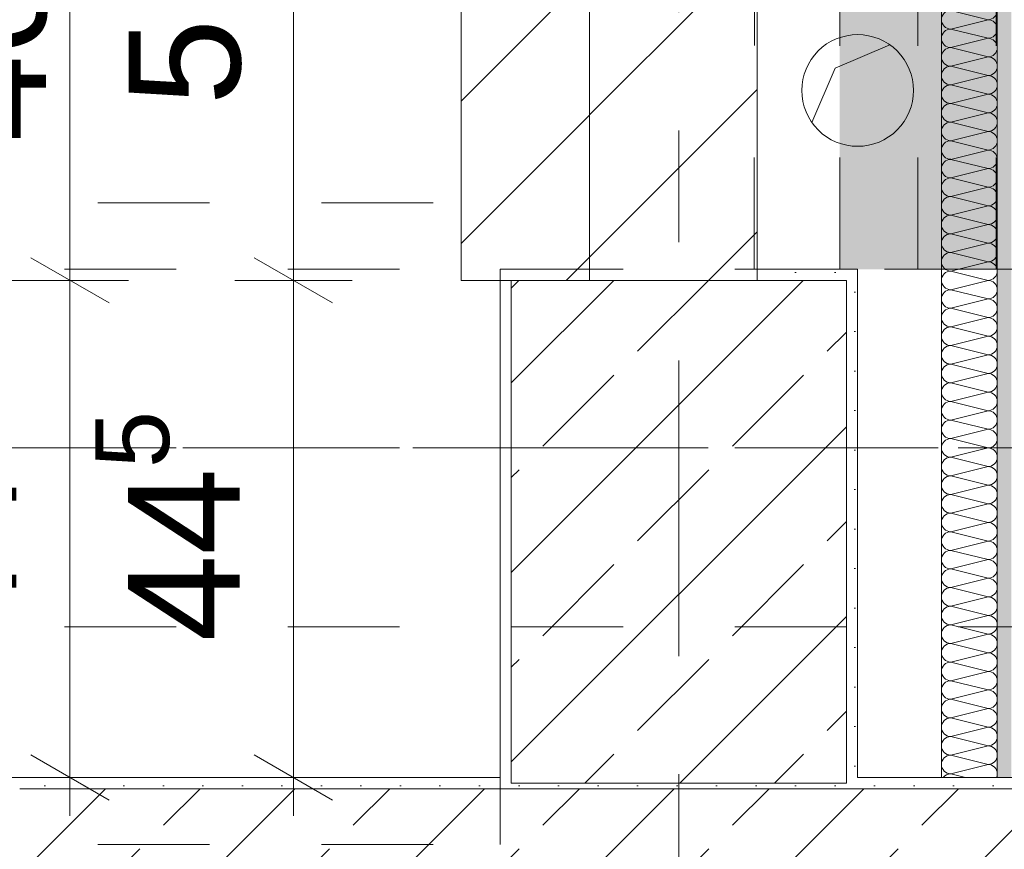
# Model space of a CAD drawing. Header units: metres. Extents: x -3.6 to 84.5, y -11 to 16.8.
# Tile 374 of 656: x 39.5 to 40.4, y 0.2 to 0.9. Entities that reach past the tile are written whole.
import ezdxf

# ---------------------------------------------------------------- set-up
doc = ezdxf.new("R2010")
doc.units = ezdxf.units.M
doc.header["$MEASUREMENT"] = 0
for name, pattern in [('Achse', [0.2, 0.1, -0.05, 0, -0.05]), ('Strichlinie doppelt', [0.546806, 0.264583, -0.105833, 0.070556, -0.105833]), ('Untersicht', [0.1, 0.075, -0.025]), ('Wipeout_Contour', [1, 0, -1])]:
    doc.linetypes.add(name, pattern=pattern)
for name, color, linetype in [('152 - Bemaßung_ Beschriftung.Ausbau', 7, 'Continuous'), ('451 - Universal.Achsen Raster', 7, 'Continuous'), ('603 - Struktur.Bodenplatte_ Decke Roh', 7, 'Continuous'), ('604 - Struktur.Wand Aussen', 7, 'Continuous'), ('607 - Struktur.Stütze', 7, 'Continuous'), ('608 - Struktur.Träger', 7, 'Continuous'), ('612 - Struktur.Stahlbau', 7, 'Continuous'), ('650 - Abdeckung.Fußboden Aufbau', 7, 'Continuous'), ('653 - Abdeckung.TB Verkofferung', 7, 'Continuous'), ('Abbruch_605 - Struktur.Wand Innen', 7, 'Continuous'), ('Neubau_152 - Bemaßung_ Beschriftung.Ausbau', 7, 'Continuous'), ('Neubau_605 - Struktur.Wand Innen', 7, 'Continuous'), ('Neubau_606 - Struktur.Wand Innen Ausbau', 7, 'Continuous'), ('Neubau_612 - Struktur.Stahlbau', 7, 'Continuous'), ('Neubau_653 - Abdeckung.TB Verkofferung', 7, 'Continuous')]:
    doc.layers.add(name, color=color, linetype=linetype)
doc.styles.add('ERSTELLTER_STIL_2', font='txt')
doc.linetypes.add('Abbruch 1', pattern='A,0,[1,2022.0244.A_L5A-PL02.02_iB_Grundriss Erdgeschoss1.Shx,S=0.001984,R=0,X=0,Y=0],-0.25,0', length=0.25)
doc.dimstyles.new('ERSTELLTER_STIL__1', dxfattribs={"dimtxt": 0.1, "dimasz": 0.0532, "dimexe": 0.18, "dimexo": 0.0625, "dimgap": 0, "dimtad": 1, "dimzin": 0, "dimdsep": 46, "dimtxsty": 'ERSTELLTER_STIL_2', "dimblk": 'ARROWHEAD_2', "dimblk1": 'ARROWHEAD_2', "dimblk2": 'ARROWHEAD_2', "dimcen": 0.09, "dimse1": 1, "dimse2": 1, "dimclrd": 7, "dimclre": 7, "dimclrt": 7, "dimazin": 0, "dimtfac": 1, "dimtdec": 4, "dimtmove": 0, "dimatfit": 3, "dimfxl": 1, "dimtolj": 1, "dimtzin": 0, "dimarcsym": 0})
doc.dimstyles.new('ERSTELLTER_STIL__2', dxfattribs={"dimtxt": 0.1, "dimasz": 0.0532, "dimexe": 0.18, "dimexo": 0.0625, "dimgap": 0, "dimtad": 1, "dimzin": 0, "dimdsep": 46, "dimtxsty": 'ERSTELLTER_STIL_2', "dimblk": 'ARROWHEAD_2', "dimblk1": 'ARROWHEAD_2', "dimblk2": 'ARROWHEAD_2', "dimcen": 0.09, "dimse1": 1, "dimse2": 1, "dimclrd": 7, "dimclre": 7, "dimclrt": 7, "dimazin": 0, "dimtfac": 1, "dimtdec": 4, "dimtmove": 2, "dimatfit": 3, "dimfxl": 1, "dimtolj": 1, "dimtzin": 0, "dimarcsym": 0})
doc.dimstyles.new('ERSTELLTER_STIL__3', dxfattribs={"dimtxt": 0.1, "dimasz": 0.0532, "dimexe": 0.18, "dimexo": 0.0625, "dimgap": 0, "dimtad": 1, "dimtih": 1, "dimtoh": 1, "dimzin": 0, "dimdsep": 46, "dimtxsty": 'ERSTELLTER_STIL_2', "dimblk": 'ARROWHEAD_2', "dimblk1": 'ARROWHEAD_2', "dimblk2": 'ARROWHEAD_2', "dimcen": 0.09, "dimse1": 1, "dimse2": 1, "dimclrd": 7, "dimclre": 7, "dimclrt": 7, "dimazin": 0, "dimtfac": 1, "dimtdec": 4, "dimtmove": 0, "dimatfit": 3, "dimfxl": 1, "dimtolj": 1, "dimtzin": 0, "dimarcsym": 0})
doc.dimstyles.new('ERSTELLTER_STIL__8', dxfattribs={"dimtxt": 0.18, "dimasz": 0.02736, "dimexe": 0.18, "dimexo": 0.0625, "dimgap": 0, "dimtad": 0, "dimtih": 1, "dimtoh": 1, "dimdec": 4, "dimzin": 0, "dimdsep": 46, "dimcen": 0.09, "dimadec": 0, "dimazin": 0, "dimtfac": 1, "dimtdec": 4, "dimtmove": 0, "dimatfit": 3, "dimldrblk": 'ARROWHEAD_11', "dimfxl": 1, "dimtolj": 1, "dimtzin": 0, "dimarcsym": 0})
pattern_1 = [(45, (0, 0), (-0.0636396, 0.0636396), [])]
pattern_2 = [(45, (0, 0), (-0.01767767, 0.01767767), [0, -0.025])]
pattern_3 = [(45, (0, 0), (-0.0848528, 0.0848528), []), (45, (-0.04243, 0.04243), (-0.0848528, 0.0848528), [0.09, -0.03])]

# ---------------------------------------------------------------- blocks, each defined once
blk = doc.blocks.new('*X6')
at = {"layer": 'Neubau_606 - Struktur.Wand Innen Ausbau', "color": 7, "linetype": 'Continuous', "lineweight": 5}
for p, q in [((40.40669, 0.93333), (40.37336, 0.94167)), ((40.40669, 0.93333), (40.37336, 0.925)), ((40.40669, 0.91667), (40.37336, 0.925)), ((40.40669, 0.91667), (40.37336, 0.90833)), ((40.40669, 0.9), (40.37336, 0.90833)), ((40.40669, 0.9), (40.37336, 0.89167)), ((40.40669, 0.88333), (40.37336, 0.89167)), ((40.40669, 0.88333), (40.37336, 0.875)), ((40.40669, 0.86667), (40.37336, 0.875)), ((40.40669, 0.86667), (40.37336, 0.85833)), ((40.40669, 0.85), (40.37336, 0.85833)), ((40.40669, 0.85), (40.37336, 0.84167)), ((40.40669, 0.83333), (40.37336, 0.84167)), ((40.40669, 0.83333), (40.37336, 0.825)), ((40.40669, 0.81667), (40.37336, 0.825)), ((40.40669, 0.81667), (40.37336, 0.80833)), ((40.40669, 0.8), (40.37336, 0.80833)), ((40.40669, 0.8), (40.37336, 0.79167)), ((40.40669, 0.78333), (40.37336, 0.79167)), ((40.40669, 0.78333), (40.37336, 0.775)), ((40.40669, 0.76667), (40.37336, 0.775)), ((40.40669, 0.76667), (40.37336, 0.75833)), ((40.40669, 0.75), (40.37336, 0.75833)), ((40.40669, 0.75), (40.37336, 0.74167)), ((40.40669, 0.73333), (40.37336, 0.74167)), ((40.40669, 0.73333), (40.37336, 0.725)), ((40.40669, 0.71667), (40.37336, 0.725)), ((40.40669, 0.71667), (40.37336, 0.70833)), ((40.40669, 0.7), (40.37336, 0.70833)), ((40.40669, 0.7), (40.37336, 0.69167)), ((40.40669, 0.68333), (40.37336, 0.69167)), ((40.40669, 0.68333), (40.37336, 0.675)), ((40.40669, 0.66667), (40.37336, 0.675)), ((40.40669, 0.66667), (40.37336, 0.65833)), ((40.40669, 0.65), (40.37336, 0.65833)), ((40.40669, 0.65), (40.37336, 0.64167)), ((40.40669, 0.63333), (40.37336, 0.64167)), ((40.40669, 0.63333), (40.37336, 0.625)), ((40.40669, 0.61667), (40.37336, 0.625)), ((40.40669, 0.61667), (40.37336, 0.60833)), ((40.40669, 0.6), (40.37336, 0.60833)), ((40.40669, 0.6), (40.37336, 0.59167)), ((40.40669, 0.58333), (40.37336, 0.59167)), ((40.40669, 0.58333), (40.37336, 0.575)), ((40.40669, 0.56667), (40.37336, 0.575)), ((40.40669, 0.56667), (40.37336, 0.55833)), ((40.40669, 0.55), (40.37336, 0.55833)), ((40.40669, 0.55), (40.37336, 0.54167)), ((40.40669, 0.53333), (40.37336, 0.54167)), ((40.40669, 0.53333), (40.37336, 0.525)), ((40.40669, 0.51667), (40.37336, 0.525)), ((40.40669, 0.51667), (40.37336, 0.50833)), ((40.40669, 0.5), (40.37336, 0.50833)), ((40.40669, 0.5), (40.37336, 0.49167)), ((40.40669, 0.48333), (40.37336, 0.49167)), ((40.40669, 0.48333), (40.37336, 0.475)), ((40.40669, 0.46667), (40.37336, 0.475)), ((40.40669, 0.46667), (40.37336, 0.45833)), ((40.40669, 0.45), (40.37336, 0.45833)), ((40.40669, 0.45), (40.37336, 0.44167)), ((40.40669, 0.43333), (40.37336, 0.44167)), ((40.40669, 0.43333), (40.37336, 0.425)), ((40.40669, 0.41667), (40.37336, 0.425)), ((40.40669, 0.41667), (40.37336, 0.40833)), ((40.40669, 0.4), (40.37336, 0.40833)), ((40.40669, 0.4), (40.37336, 0.39167)), ((40.40669, 0.38333), (40.37336, 0.39167)), ((40.40669, 0.38333), (40.37336, 0.375)), ((40.40669, 0.36667), (40.37336, 0.375)), ((40.40669, 0.36667), (40.37336, 0.35833)), ((40.40669, 0.35), (40.37336, 0.35833)), ((40.40669, 0.35), (40.37336, 0.34167)), ((40.40669, 0.33333), (40.37336, 0.34167)), ((40.40669, 0.33333), (40.37336, 0.325)), ((40.40669, 0.31667), (40.37336, 0.325)), ((40.40669, 0.31667), (40.37336, 0.30833)), ((40.40669, 0.3), (40.37336, 0.30833)), ((40.40669, 0.3), (40.37336, 0.29167)), ((40.40669, 0.28333), (40.37336, 0.29167)), ((40.40669, 0.28333), (40.37336, 0.275)), ((40.40669, 0.26667), (40.37336, 0.275)), ((40.40669, 0.26667), (40.37336, 0.25833)), ((40.38669, 0.255), (40.37336, 0.25833))]:
    blk.add_line(p, q, dxfattribs=at)
for centre, start, end in [((40.37336, 0.93333), 90, 180), ((40.40669, 0.94167), 270, 0), ((40.37336, 0.93333), 180, 270), ((40.40669, 0.925), 0, 90), ((40.37336, 0.91667), 90, 180), ((40.37336, 0.91667), 180, 270), ((40.40669, 0.925), 270, 0), ((40.40669, 0.90833), 0, 90), ((40.37336, 0.9), 90, 180), ((40.40669, 0.90833), 270, 0), ((40.37336, 0.9), 180, 270), ((40.40669, 0.89167), 0, 90), ((40.37336, 0.88333), 90, 180), ((40.40669, 0.89167), 270, 0), ((40.37336, 0.88333), 180, 270), ((40.40669, 0.875), 0, 90), ((40.37336, 0.86667), 90, 180), ((40.40669, 0.875), 270, 0), ((40.37336, 0.86667), 180, 270), ((40.40669, 0.85833), 0, 90), ((40.37336, 0.85), 90, 180), ((40.40669, 0.85833), 270, 0), ((40.37336, 0.85), 180, 270), ((40.40669, 0.84167), 0, 90), ((40.37336, 0.83333), 90, 180), ((40.40669, 0.84167), 270, 0), ((40.37336, 0.83333), 180, 270), ((40.40669, 0.825), 0, 90), ((40.37336, 0.81667), 90, 180), ((40.40669, 0.825), 270, 0), ((40.37336, 0.81667), 180, 270), ((40.40669, 0.80833), 0, 90), ((40.37336, 0.8), 90, 180), ((40.40669, 0.80833), 270, 0), ((40.37336, 0.8), 180, 270), ((40.40669, 0.79167), 0, 90), ((40.37336, 0.78333), 90, 180), ((40.40669, 0.79167), 270, 0), ((40.37336, 0.78333), 180, 270), ((40.40669, 0.775), 0, 90), ((40.37336, 0.76667), 90, 180), ((40.40669, 0.775), 270, 0), ((40.37336, 0.76667), 180, 270), ((40.37336, 0.75), 90, 180), ((40.40669, 0.75833), 0, 90), ((40.40669, 0.75833), 270, 0), ((40.37336, 0.75), 180, 270), ((40.40669, 0.74167), 0, 90), ((40.37336, 0.73333), 90, 180), ((40.40669, 0.74167), 270, 0), ((40.37336, 0.73333), 180, 270), ((40.40669, 0.725), 0, 90), ((40.37336, 0.71667), 90, 180), ((40.40669, 0.725), 270, 0), ((40.37336, 0.71667), 180, 270), ((40.40669, 0.70833), 0, 90), ((40.37336, 0.7), 90, 180), ((40.40669, 0.70833), 270, 0), ((40.37336, 0.7), 180, 270), ((40.40669, 0.69167), 0, 90), ((40.37336, 0.68333), 90, 180), ((40.40669, 0.69167), 270, 0), ((40.37336, 0.68333), 180, 270), ((40.40669, 0.675), 0, 90), ((40.37336, 0.66667), 90, 180), ((40.40669, 0.675), 270, 0), ((40.37336, 0.66667), 180, 270), ((40.40669, 0.65833), 0, 90), ((40.37336, 0.65), 90, 180), ((40.40669, 0.65833), 270, 0), ((40.37336, 0.65), 180, 270), ((40.40669, 0.64167), 0, 90), ((40.37336, 0.63333), 90, 180), ((40.40669, 0.64167), 270, 0), ((40.37336, 0.63333), 180, 270), ((40.40669, 0.625), 0, 90), ((40.37336, 0.61667), 90, 180), ((40.40669, 0.625), 270, 0), ((40.37336, 0.61667), 180, 270), ((40.37336, 0.6), 90, 180), ((40.40669, 0.60833), 0, 90), ((40.40669, 0.60833), 270, 0), ((40.37336, 0.6), 180, 270), ((40.40669, 0.59167), 0, 90), ((40.37336, 0.58333), 90, 180), ((40.40669, 0.59167), 270, 0), ((40.37336, 0.58333), 180, 270), ((40.40669, 0.575), 0, 90), ((40.37336, 0.56667), 90, 180), ((40.40669, 0.575), 270, 0), ((40.37336, 0.56667), 180, 270), ((40.40669, 0.55833), 0, 90), ((40.37336, 0.55), 90, 180), ((40.40669, 0.55833), 270, 0), ((40.37336, 0.55), 180, 270), ((40.40669, 0.54167), 0, 90), ((40.37336, 0.53333), 90, 180), ((40.40669, 0.54167), 270, 0), ((40.37336, 0.53333), 180, 270), ((40.40669, 0.525), 0, 90), ((40.37336, 0.51667), 90, 180), ((40.40669, 0.525), 270, 0), ((40.37336, 0.51667), 180, 270), ((40.40669, 0.50833), 0, 90), ((40.37336, 0.5), 90, 180), ((40.40669, 0.50833), 270, 0), ((40.37336, 0.5), 180, 270), ((40.40669, 0.49167), 0, 90), ((40.37336, 0.48333), 90, 180), ((40.40669, 0.49167), 270, 0), ((40.37336, 0.48333), 180, 270), ((40.40669, 0.475), 0, 90), ((40.37336, 0.46667), 90, 180), ((40.40669, 0.475), 270, 0), ((40.37336, 0.46667), 180, 270), ((40.37336, 0.45), 90, 180), ((40.40669, 0.45833), 0, 90), ((40.40669, 0.45833), 270, 0), ((40.37336, 0.45), 180, 270), ((40.40669, 0.44167), 0, 90), ((40.37336, 0.43333), 90, 180), ((40.40669, 0.44167), 270, 0), ((40.37336, 0.43333), 180, 270), ((40.40669, 0.425), 0, 90), ((40.37336, 0.41667), 90, 180), ((40.40669, 0.425), 270, 0), ((40.37336, 0.41667), 180, 270), ((40.40669, 0.40833), 0, 90), ((40.37336, 0.4), 90, 180), ((40.40669, 0.40833), 270, 0), ((40.37336, 0.4), 180, 270), ((40.40669, 0.39167), 0, 90), ((40.37336, 0.38333), 90, 180), ((40.40669, 0.39167), 270, 0), ((40.37336, 0.38333), 180, 270), ((40.40669, 0.375), 0, 90), ((40.37336, 0.36667), 90, 180), ((40.40669, 0.375), 270, 0), ((40.37336, 0.36667), 180, 270), ((40.40669, 0.35833), 0, 90), ((40.37336, 0.35), 90, 180), ((40.40669, 0.35833), 270, 0), ((40.37336, 0.35), 180, 270), ((40.40669, 0.34167), 0, 90), ((40.37336, 0.33333), 90, 180), ((40.40669, 0.34167), 270, 0), ((40.37336, 0.33333), 180, 270), ((40.40669, 0.325), 0, 90), ((40.37336, 0.31667), 90, 180), ((40.40669, 0.325), 270, 0), ((40.37336, 0.31667), 180, 270), ((40.40669, 0.30833), 0, 90), ((40.37336, 0.3), 90, 180), ((40.37336, 0.3), 180, 270), ((40.40669, 0.30833), 270, 0), ((40.40669, 0.29167), 0, 90), ((40.37336, 0.28333), 90, 180), ((40.40669, 0.29167), 270, 0), ((40.37336, 0.28333), 180, 270), ((40.40669, 0.275), 0, 90), ((40.37336, 0.26667), 90, 180), ((40.40669, 0.275), 270, 0), ((40.37336, 0.26667), 180, 270), ((40.40669, 0.25833), 0, 90), ((40.37336, 0.25), 90, 143.1301), ((40.40669, 0.25833), 336.42182, 0)]:
    blk.add_arc(centre, 0.00833, start, end, dxfattribs=at)
blk = doc.blocks.new('ARROWHEAD_11')
at = {"color": 0, "linetype": 'Continuous', "lineweight": 0}
blk.add_line((0, 0), (-1, 0), dxfattribs=at)
at = {"color": 0, "linetype": 'Continuous', "lineweight": 0, "const_width": 0.25, "flags": 128}
blk.add_lwpolyline([(-0.125, 0, 1), (0.125, 0, 1)], format="xyb", close=True, dxfattribs=at)
blk = doc.blocks.new('*D224')
at = {"layer": '152 - Bemaßung_ Beschriftung.Ausbau', "color": 7, "linetype": 'Continuous', "lineweight": 5}
for p, q in [((39.785, 0.69998), (39.785, 1.21498)), ((39.75, 0.72019), (39.82, 0.67978)), ((39.8375, 0.69998), (39.7325, 0.69998)), ((39.785, 0.255), (39.785, 0.69998)), ((39.75, 0.27521), (39.82, 0.23479)), ((39.8375, 0.255), (39.7325, 0.255)), ((39.785, 0.22077), (39.785, 0.255))]:
    blk.add_line(p, q, dxfattribs=at)
at = {"layer": '152 - Bemaßung_ Beschriftung.Ausbau', "color": 7, "lineweight": 9, "insert": (39.76609, 0.37656), "char_height": 0.1, "attachment_point": 7, "rotation": 90, "style": 'ERSTELLTER_STIL_2'}
blk.add_mtext('\\A1;{\\pql;\\fArial|b0|i0|c0|p38;44\\fArial|b0|i0|c0|p38;\\A1{\\H.66x;\\S5^  ;}}', dxfattribs=at)
blk = doc.blocks.new('ARROWHEAD_2')
at = {"color": 0, "linetype": 'Continuous', "lineweight": 0}
for p, q in [((-0.378, -0.655), (0.378, 0.655)), ((0, 0), (-1, 0))]:
    blk.add_line(p, q, dxfattribs=at)
blk = doc.blocks.new('*D225')
at = {"layer": '152 - Bemaßung_ Beschriftung.Ausbau', "color": 7, "linetype": 'Continuous', "lineweight": 5}
for p, q in [((39.75, 1.23519), (39.82, 1.19478)), ((39.8375, 1.21498), (39.7325, 1.21498)), ((39.785, 0.69998), (39.785, 1.21498)), ((39.75, 0.72019), (39.82, 0.67978))]:
    blk.add_line(p, q, dxfattribs=at)
at = {"layer": '152 - Bemaßung_ Beschriftung.Ausbau', "color": 7, "lineweight": 9, "insert": (39.76665, 0.85655), "char_height": 0.1, "attachment_point": 7, "rotation": 90, "style": 'ERSTELLTER_STIL_2'}
blk.add_mtext('\\A1;{\\pql;\\fArial|b0|i0|c0|p38;51\\fArial|b0|i0|c0|p38;\\A1{\\H.66x;\\S5^  ;}}', dxfattribs=at)
blk = doc.blocks.new('*D231')
at = {"layer": '152 - Bemaßung_ Beschriftung.Ausbau', "color": 7, "linetype": 'Continuous', "lineweight": 5}
for p, q in [((39.585, 0.69998), (39.585, 1.09998)), ((39.55, 0.72019), (39.62, 0.67978)), ((39.6375, 0.69998), (39.5325, 0.69998)), ((39.585, 0.255), (39.585, 0.69998)), ((39.55, 0.27521), (39.62, 0.23479)), ((39.6375, 0.255), (39.5325, 0.255)), ((39.585, 0.22077), (39.585, 0.255))]:
    blk.add_line(p, q, dxfattribs=at)
at = {"layer": '152 - Bemaßung_ Beschriftung.Ausbau', "color": 7, "lineweight": 9, "insert": (39.56609, 0.37656), "char_height": 0.1, "attachment_point": 7, "rotation": 90, "style": 'ERSTELLTER_STIL_2'}
blk.add_mtext('\\A1;{\\pql;\\fArial|b0|i0|c0|p38;44\\fArial|b0|i0|c0|p38;\\A1{\\H.66x;\\S5^  ;}}', dxfattribs=at)
blk = doc.blocks.new('*D232')
at = {"layer": '152 - Bemaßung_ Beschriftung.Ausbau', "color": 7, "linetype": 'Continuous', "lineweight": 5}
for p, q in [((39.55, 1.12019), (39.62, 1.07978)), ((39.6375, 1.09998), (39.5325, 1.09998)), ((39.585, 0.69998), (39.585, 1.09998)), ((39.55, 0.72019), (39.62, 0.67978))]:
    blk.add_line(p, q, dxfattribs=at)
at = {"layer": '152 - Bemaßung_ Beschriftung.Ausbau', "color": 7, "lineweight": 9, "insert": (39.565, 0.8241), "char_height": 0.1, "attachment_point": 7, "rotation": 90, "style": 'ERSTELLTER_STIL_2'}
blk.add_mtext('\\A1;{\\pql;\\fArial|b0|i0|c0|p38;40}', dxfattribs=at)
blk = doc.blocks.new('*D288')
at = {"layer": '152 - Bemaßung_ Beschriftung.Ausbau', "color": 7, "linetype": 'Continuous', "lineweight": 5}
for p, q in [((36.6, -9.1375), (36.6, -9.0325)), ((36.62021, -9.05), (36.57979, -9.12)), ((40.07021, -9.05), (40.02979, -9.12)), ((36.46, -9.085), (36.6, -9.085)), ((36.6, -9.085), (40.05, -9.085))]:
    blk.add_line(p, q, dxfattribs=at)
at = {"layer": '152 - Bemaßung_ Beschriftung.Ausbau', "color": 7, "lineweight": 5, "char_height": 0.1, "attachment_point": 7, "style": 'ERSTELLTER_STIL_2'}
for s, insert in [('\\A1;{\\pql;\\fArial|b0|i0|c0|p38;3,45}', (38.11608, -9.065)), ('\\A1;{\\pql;\\fArial|b0|i0|c0|p38;15}', (39.878, -9.065))]:
    blk.add_mtext(s, dxfattribs=dict(at, insert=insert))
blk = doc.blocks.new('*D289')
at = {"layer": '152 - Bemaßung_ Beschriftung.Ausbau', "color": 7, "linetype": 'Continuous', "lineweight": 5}
for p, q in [((40.05, -9.1375), (40.05, -9.0325)), ((40.07021, -9.05), (40.02979, -9.12)), ((40.22021, -9.05), (40.17979, -9.12)), ((36.6, -9.085), (40.05, -9.085)), ((40.05, -9.085), (40.2, -9.085))]:
    blk.add_line(p, q, dxfattribs=at)
at = {"layer": '152 - Bemaßung_ Beschriftung.Ausbau', "color": 7, "lineweight": 5, "insert": (40.18158, -8.95165), "char_height": 0.1, "attachment_point": 7, "style": 'ERSTELLTER_STIL_2'}
blk.add_mtext('\\A1;{\\pql;\\fArial|b0|i0|c0|p38;16\\fArial|b0|i0|c0|p38;\\A1{\\H.66x;\\S5^  ;}}', dxfattribs=at)
blk = doc.blocks.new('*D290')
at = {"layer": '152 - Bemaßung_ Beschriftung.Ausbau', "color": 7, "linetype": 'Continuous', "lineweight": 5}
for p, q in [((40.2, -9.1375), (40.2, -9.0325)), ((40.22021, -9.05), (40.17979, -9.12)), ((40.38523, -9.05), (40.34482, -9.12)), ((40.05, -9.085), (40.2, -9.085)), ((40.2, -9.085), (40.36502, -9.085))]:
    blk.add_line(p, q, dxfattribs=at)
blk = doc.blocks.new('*D291')
at = {"layer": '152 - Bemaßung_ Beschriftung.Ausbau', "color": 7, "linetype": 'Continuous', "lineweight": 5}
for p, q in [((40.36502, -9.1375), (40.36502, -9.0325)), ((40.38523, -9.05), (40.34482, -9.12)), ((40.46023, -9.05), (40.41982, -9.12)), ((40.2, -9.085), (40.36502, -9.085)), ((40.36502, -9.085), (40.44002, -9.085))]:
    blk.add_line(p, q, dxfattribs=at)
blk = doc.blocks.new('*D292')
at = {"layer": '152 - Bemaßung_ Beschriftung.Ausbau', "color": 7, "linetype": 'Continuous', "lineweight": 5}
for p, q in [((40.44002, -9.1375), (40.44002, -9.0325)), ((40.46023, -9.05), (40.41982, -9.12)), ((44.0102, -9.05), (43.96978, -9.12)), ((40.36502, -9.085), (40.44002, -9.085)), ((40.44002, -9.085), (43.98999, -9.085))]:
    blk.add_line(p, q, dxfattribs=at)
at = {"layer": '152 - Bemaßung_ Beschriftung.Ausbau', "color": 7, "lineweight": 5, "char_height": 0.1, "attachment_point": 7, "style": 'ERSTELLTER_STIL_2'}
for s, insert in [('\\A1;{\\pql;\\fArial|b0|i0|c0|p38;7\\fArial|b0|i0|c0|p38;\\A1{\\H.66x;\\S5^  ;}}', (40.46025, -9.06609)), ('\\A1;{\\pql;\\fArial|b0|i0|c0|p38;3,55}', (42.14496, -9.065))]:
    blk.add_mtext(s, dxfattribs=dict(at, insert=insert))
blk = doc.blocks.new('*D514')
at = {"layer": '152 - Bemaßung_ Beschriftung.Ausbau', "color": 7, "linetype": 'Continuous', "lineweight": 5}
for p, q in [((36.67999, -9.6375), (36.67999, -9.5325)), ((36.7002, -9.55), (36.65978, -9.62)), ((40.0002, -9.55), (39.95978, -9.62)), ((36.37999, -9.585), (36.67999, -9.585)), ((36.67999, -9.585), (39.97999, -9.585))]:
    blk.add_line(p, q, dxfattribs=at)
at = {"layer": '152 - Bemaßung_ Beschriftung.Ausbau', "color": 7, "lineweight": 5, "insert": (38.19696, -9.565), "char_height": 0.1, "attachment_point": 7, "style": 'ERSTELLTER_STIL_2'}
blk.add_mtext('\\A1;{\\pql;\\fArial|b0|i0|c0|p38;3,30}', dxfattribs=at)
blk = doc.blocks.new('*D515')
at = {"layer": '152 - Bemaßung_ Beschriftung.Ausbau', "color": 7, "linetype": 'Continuous', "lineweight": 5}
for p, q in [((39.97999, -9.6375), (39.97999, -9.5325)), ((40.0002, -9.55), (39.95978, -9.62)), ((40.3002, -9.55), (40.25978, -9.62)), ((36.67999, -9.585), (39.97999, -9.585)), ((39.97999, -9.585), (40.27999, -9.585))]:
    blk.add_line(p, q, dxfattribs=at)
at = {"layer": '152 - Bemaßung_ Beschriftung.Ausbau', "color": 7, "lineweight": 5, "insert": (40.0541, -9.565), "char_height": 0.1, "attachment_point": 7, "style": 'ERSTELLTER_STIL_2'}
blk.add_mtext('\\A1;{\\pql;\\fArial|b0|i0|c0|p38;30}', dxfattribs=at)
blk = doc.blocks.new('*D516')
at = {"layer": '152 - Bemaßung_ Beschriftung.Ausbau', "color": 7, "linetype": 'Continuous', "lineweight": 5}
for p, q in [((40.27999, -9.6375), (40.27999, -9.5325)), ((40.3002, -9.55), (40.25978, -9.62)), ((43.6002, -9.55), (43.55978, -9.62)), ((39.97999, -9.585), (40.27999, -9.585)), ((40.27999, -9.585), (43.57999, -9.585))]:
    blk.add_line(p, q, dxfattribs=at)
at = {"layer": '152 - Bemaßung_ Beschriftung.Ausbau', "color": 7, "lineweight": 5, "insert": (41.79696, -9.565), "char_height": 0.1, "attachment_point": 7, "style": 'ERSTELLTER_STIL_2'}
blk.add_mtext('\\A1;{\\pql;\\fArial|b0|i0|c0|p38;3,30}', dxfattribs=at)
blk = doc.blocks.new('*D517')
at = {"layer": '152 - Bemaßung_ Beschriftung.Ausbau', "color": 7, "linetype": 'Continuous', "lineweight": 5}
for p, q in [((43.57999, -9.6375), (43.57999, -9.5325)), ((43.6002, -9.55), (43.55978, -9.62)), ((43.9002, -9.55), (43.85978, -9.62)), ((40.27999, -9.585), (43.57999, -9.585)), ((43.57999, -9.585), (43.87999, -9.585))]:
    blk.add_line(p, q, dxfattribs=at)
at = {"layer": '152 - Bemaßung_ Beschriftung.Ausbau', "color": 7, "lineweight": 5, "insert": (43.6541, -9.565), "char_height": 0.1, "attachment_point": 7, "style": 'ERSTELLTER_STIL_2'}
blk.add_mtext('\\A1;{\\pql;\\fArial|b0|i0|c0|p38;30}', dxfattribs=at)
blk = doc.blocks.new('*D568')
at = {"layer": '152 - Bemaßung_ Beschriftung.Ausbau', "color": 7, "linetype": 'Continuous', "lineweight": 5}
for p, q in [((47.83638, 0.27019), (47.90638, 0.22978)), ((47.90638, 0.22479), (47.83638, 0.26521)), ((47.92388, 0.245), (47.81888, 0.245)), ((47.87138, 0.005), (47.87138, 0.245)), ((47.83638, 0.02521), (47.90638, -0.01521)), ((47.92388, 0.005), (47.81888, 0.005)), ((47.87138, -0.07), (47.87138, 0.005))]:
    blk.add_line(p, q, dxfattribs=at)
at = {"layer": '152 - Bemaßung_ Beschriftung.Ausbau', "color": 7, "lineweight": 5, "insert": (47.78618, 0.20278), "char_height": 0.1, "attachment_point": 7, "rotation": 90, "style": 'ERSTELLTER_STIL_2'}
blk.add_mtext('\\A1;{\\pql;\\fArial|b0|i0|c0|p38;0\\fArial|b0|i0|c0|p38;\\A1{\\H.66x;\\S5^  ;}}', dxfattribs=at)
at = {"color": 254, "linetype": 'Wipeout_Contour', "lineweight": 0, "ltscale": 191.21699}
blk.add_wipeout([(47.87013, 0.03036), (47.87013, 0.21964), (47.73263, 0.21964), (47.73263, 0.03036)], dxfattribs=at).dxf.layer = '152 - Bemaßung_ Beschriftung.Ausbau'
at = {"layer": '152 - Bemaßung_ Beschriftung.Ausbau', "color": 7, "lineweight": 5, "insert": (47.85138, 0.04911), "char_height": 0.1, "attachment_point": 7, "rotation": 90, "style": 'ERSTELLTER_STIL_2'}
blk.add_mtext('\\A1;{\\pql;\\fArial|b0|i0|c0|p38;24}', dxfattribs=at)
at = {"color": 254, "linetype": 'Wipeout_Contour', "lineweight": 0, "ltscale": 190.951826}
blk.add_wipeout([(47.80596, 0.18135), (47.80596, 0.35018), (47.6631, 0.35018), (47.6631, 0.18135)], dxfattribs=at).dxf.layer = '152 - Bemaßung_ Beschriftung.Ausbau'
blk = doc.blocks.new('*D569')
at = {"layer": '152 - Bemaßung_ Beschriftung.Ausbau', "color": 7, "linetype": 'Continuous', "lineweight": 5}
for p, q in [((47.87138, 0.24998), (47.87138, 0.69998)), ((47.83638, 0.27019), (47.90638, 0.22978)), ((47.90638, 0.22479), (47.83638, 0.26521)), ((47.92388, 0.24998), (47.81888, 0.24998)), ((47.87138, 0.245), (47.87138, 0.24998)), ((47.92388, 0.245), (47.81888, 0.245))]:
    blk.add_line(p, q, dxfattribs=at)
at = {"color": 254, "linetype": 'Wipeout_Contour', "lineweight": 0, "ltscale": 190.951826}
blk.add_wipeout([(47.80596, 0.18135), (47.80596, 0.35018), (47.6631, 0.35018), (47.6631, 0.18135)], dxfattribs=at).dxf.layer = '152 - Bemaßung_ Beschriftung.Ausbau'
blk = doc.blocks.new('*D644')
at = {"layer": '152 - Bemaßung_ Beschriftung.Ausbau', "color": 7, "linetype": 'Continuous', "lineweight": 5}
for p, q in [((-0.165, -10.6375), (-0.165, -10.5325)), ((62.42503, -10.6375), (62.42503, -10.5325)), ((-0.14479, -10.55), (-0.18521, -10.62)), ((62.40482, -10.62), (62.44523, -10.55)), ((-0.19923, -10.585), (-0.165, -10.585)), ((-0.165, -10.585), (62.42503, -10.585)), ((62.42503, -10.585), (62.45926, -10.585))]:
    blk.add_line(p, q, dxfattribs=at)
at = {"layer": '152 - Bemaßung_ Beschriftung.Ausbau', "color": 7, "lineweight": 5, "insert": (30.95904, -10.565), "char_height": 0.1, "attachment_point": 7, "style": 'ERSTELLTER_STIL_2'}
blk.add_mtext('\\A1;{\\pql;\\fArial|b0|i0|c0|p38;62,59}', dxfattribs=at)

msp = doc.modelspace()

# ---------------------------------------------------------------- hatches: boundary and pattern name
at = {"layer": '604 - Struktur.Wand Aussen', "linetype": 'Continuous', "lineweight": 0, "true_color": 0x000000}
h = msp.add_hatch(dxfattribs=at)
h.set_pattern_fill('Gips_0001', color=18, style=0, pattern_type=2)
h.set_pattern_definition(pattern_2)
h.paths.add_polyline_path([(39.96999, 0.255), (39.54, 0.255), (39.54, 0.245), (39.96999, 0.245)])
h = msp.add_hatch(dxfattribs=at)
h.set_pattern_fill('Gips_0001', color=18, style=0, pattern_type=2)
h.set_pattern_definition(pattern_2)
h.paths.add_polyline_path([(40.28999, 0.255), (40.28999, 0.245), (40.74, 0.245), (40.74, 0.255)])
h = msp.add_hatch(dxfattribs=at)
h.set_pattern_fill('Beton__Stahlbeton_0001', color=18, style=0, pattern_type=2)
h.set_pattern_definition(pattern_3)
h.paths.add_polyline_path([(39.54, 0.125), (39.48, 0.125), (39.48, 0.005), (40.8, 0.005), (40.8, 0.125), (40.74, 0.125), (40.75, 0.195), (40.74, 0.195), (40.74, 0.245), (39.54, 0.245), (39.54, 0.195)])
at = {"layer": '607 - Struktur.Stütze', "linetype": 'Continuous', "lineweight": 0, "true_color": 0x000000}
h = msp.add_hatch(dxfattribs=at)
h.set_pattern_fill('Gips_0001', color=18, style=0, pattern_type=2)
h.set_pattern_definition(pattern_2)
h.paths.add_polyline_path([(40.2, 0.70998), (40.2, 0.69998), (40.27999, 0.69998), (40.27999, 0.255), (40.28999, 0.255), (40.28999, 0.70998)])
h = msp.add_hatch(dxfattribs=at)
h.set_pattern_fill('Gips_0001', color=18, style=0, pattern_type=2)
h.set_pattern_definition(pattern_2)
h.paths.add_polyline_path([(39.96999, 0.255), (39.97999, 0.255), (39.97999, 0.69998), (39.96999, 0.69998)])
h = msp.add_hatch(dxfattribs=at)
h.set_pattern_fill('Beton__Stahlbeton_0001', color=18, style=0, pattern_type=2)
h.set_pattern_definition(pattern_3)
h.paths.add_polyline_path([(39.97999, 0.24998), (40.27999, 0.24998), (40.27999, 0.69998), (39.97999, 0.69998)])
h = msp.add_hatch(dxfattribs=at)
h.set_pattern_fill('Gips_0001', color=18, style=0, pattern_type=2)
h.set_pattern_definition(pattern_2)
h.paths.add_polyline_path([(39.97999, 0.255), (39.96999, 0.255), (39.96999, 0.245), (40.28999, 0.245), (40.28999, 0.255), (40.27999, 0.255), (40.27999, 0.24998), (39.97999, 0.24998)])
at = {"layer": '612 - Struktur.Stahlbau', "linetype": 'Continuous', "lineweight": 0, "true_color": 0x30307f}
msp.add_hatch(color=177, dxfattribs=at).paths.add_polyline_path([(40.274, 5.18998), (40.414, 5.18998), (40.414, 0.70998), (40.274, 0.70998)])
at = {"layer": 'Abbruch_605 - Struktur.Wand Innen', "linetype": 'Continuous', "lineweight": 0, "true_color": 0x000000}
h = msp.add_hatch(dxfattribs=at)
h.set_pattern_fill('MW_Ziegel_0001', color=18, style=0, pattern_type=2)
h.set_pattern_definition(pattern_1)
h.paths.add_polyline_path([(40.05004, 1.09998), (40.05, 0.69998), (40.2, 0.69998), (40.20004, 1.09997)])
at = {"layer": 'Neubau_605 - Struktur.Wand Innen', "linetype": 'Continuous', "lineweight": 0, "true_color": 0x000000}
h = msp.add_hatch(dxfattribs=at)
h.set_pattern_fill('MW_Ziegel_0001', color=18, style=0, pattern_type=2)
h.set_pattern_definition(pattern_1)
h.paths.add_polyline_path([(39.935, 1.09998), (39.935, 0.69998), (40.05, 0.69998), (40.05, 1.09998)])
at = {"layer": 'Neubau_606 - Struktur.Wand Innen Ausbau', "linetype": 'Continuous', "lineweight": 0, "true_color": 0x000000}
h = msp.add_hatch(dxfattribs=at)
h.set_pattern_fill('Gips_0001', color=18, style=0, pattern_type=2)
h.set_pattern_definition(pattern_2)
h.paths.add_polyline_path([(40.42752, 0.255), (40.42752, 3.81), (40.41502, 3.81), (40.41502, 0.255)])

# ---------------------------------------------------------------- linework, layer by layer
at = {"layer": '451 - Universal.Achsen Raster', "color": 160, "linetype": 'Strichlinie doppelt', "lineweight": 9, "true_color": 0x3232ff}
for p, q in [((40.12999, -10.585), (40.12999, 16.355)), ((64.93503, 0.54998), (-3.175, 0.54998))]:
    msp.add_line(p, q, dxfattribs=at)
at = {"layer": '603 - Struktur.Bodenplatte_ Decke Roh', "color": 7, "linetype": 'Continuous', "lineweight": 5}
for p, q in [((40.26999, 0.88998), (40.31875, 0.91088)), ((40.24909, 0.84122), (40.26999, 0.88998))]:
    msp.add_line(p, q, dxfattribs=at)
at = {"layer": '603 - Struktur.Bodenplatte_ Decke Roh', "color": 7, "linetype": 'Continuous', "lineweight": 9, "flags": 128}
msp.add_lwpolyline([(40.33999, 0.86998, 0.414214), (40.28999, 0.91998, 0.414214), (40.23999, 0.86998, 0.414214), (40.28999, 0.81998, 0.414214)], format="xyb", close=True, dxfattribs=at)
at = {"layer": '604 - Struktur.Wand Aussen', "color": 7, "linetype": 'Continuous', "lineweight": 13}
msp.add_line((40.74, 0.245), (39.54, 0.245), dxfattribs=at)
at = {"layer": '604 - Struktur.Wand Aussen', "color": 7, "linetype": 'Continuous', "lineweight": 5, "flags": 128}
for points in [[(39.96999, 0.255), (39.54, 0.255)], [(40.74, 0.255), (40.28999, 0.255)]]:
    msp.add_lwpolyline(points, dxfattribs=at)
at = {"layer": '607 - Struktur.Stütze', "color": 7, "linetype": 'Continuous', "lineweight": 5, "flags": 128}
for points in [[(40.28999, 0.255), (40.28999, 0.70998), (40.2, 0.70998)], [(39.96999, 0.69998), (39.96999, 0.255)]]:
    msp.add_lwpolyline(points, dxfattribs=at)
at = {"layer": '607 - Struktur.Stütze', "color": 7, "linetype": 'Continuous', "lineweight": 13, "flags": 128}
msp.add_lwpolyline([(39.97999, 0.24998), (40.27999, 0.24998), (40.27999, 0.69998), (39.97999, 0.69998)], close=True, dxfattribs=at)
at = {"layer": '608 - Struktur.Träger', "color": 7, "linetype": 'Untersicht', "lineweight": 13}
for p, q in [((0.37999, 0.70998), (61.87999, 0.70998)), ((0.37999, 0.38998), (61.87999, 0.38998))]:
    msp.add_line(p, q, dxfattribs=at)
at = {"layer": '608 - Struktur.Träger', "color": 7, "linetype": 'Achse', "lineweight": 9}
msp.add_line((0.37999, 0.54998), (61.87999, 0.54998), dxfattribs=at)
at = {"layer": '650 - Abdeckung.Fußboden Aufbau', "color": 7, "linetype": 'Continuous', "lineweight": 13, "flags": 128}
msp.add_lwpolyline([(36.6, 0.70998), (36.68999, 0.70998), (36.68999, 0.255), (39.96999, 0.255), (39.96999, 0.70998), (40.05003, 0.70998), (40.05003, 5.18998), (39.96999, 5.18998), (39.96999, 5.82), (39.51785, 5.82)], dxfattribs=at)
msp.add_lwpolyline([(36.6, 0.70998), (36.68999, 0.70998), (36.68999, 0.255), (39.96999, 0.255), (39.96999, 0.70998), (40.05003, 0.70998), (40.05003, 5.18998), (39.96999, 5.18998), (39.96999, 5.82), (39.51785, 5.82)], dxfattribs=at)
at = {"layer": '653 - Abdeckung.TB Verkofferung', "color": 7, "linetype": 'Untersicht', "lineweight": 9}
for p, q in [((18.61003, 0.76948), (39.96999, 0.76948)), ((39.96999, 0.19498), (39.96999, 0.76948)), ((18.61003, 0.19498), (39.96999, 0.19498))]:
    msp.add_line(p, q, dxfattribs=at)
at = {"layer": 'Abbruch_605 - Struktur.Wand Innen', "color": 7, "linetype": 'Abbruch 1', "lineweight": 18, "flags": 128}
for points in [[(40.05004, 1.09998), (40.05, 0.69998)], [(40.2, 0.69997), (40.20004, 1.09997)]]:
    msp.add_lwpolyline(points, dxfattribs=at)
at = {"layer": 'Neubau_605 - Struktur.Wand Innen', "color": 1, "linetype": 'Continuous', "lineweight": 18, "flags": 128}
for points in [[(39.935, 1.09998), (39.935, 0.69998)], [(40.05, 0.69998), (40.05, 1.09998)], [(39.97999, 0.69998), (39.935, 0.69998)]]:
    msp.add_lwpolyline(points, dxfattribs=at)
at = {"layer": 'Neubau_606 - Struktur.Wand Innen Ausbau', "color": 1, "linetype": 'Continuous', "lineweight": 5}
msp.add_line((40.41502, 0.255), (40.41502, 3.81), dxfattribs=at)
at = {"layer": 'Neubau_606 - Struktur.Wand Innen Ausbau', "color": 1, "linetype": 'Continuous', "lineweight": 5, "flags": 128}
for points in [[(40.36502, 3.81), (40.36502, 0.255)], [(40.36502, 0.255), (40.44002, 0.255)]]:
    msp.add_lwpolyline(points, dxfattribs=at)
at = {"layer": 'Neubau_612 - Struktur.Stahlbau', "color": 1, "linetype": 'Untersicht', "lineweight": 13}
for p, q in [((40.274, 0.70998), (40.274, 5.18998)), ((40.414, 0.70998), (40.414, 5.18998)), ((40.414, 0.70998), (40.274, 0.70998))]:
    msp.add_line(p, q, dxfattribs=at)
at = {"layer": 'Neubau_612 - Struktur.Stahlbau', "color": 1, "linetype": 'Achse', "lineweight": 9}
msp.add_line((40.344, 0.70998), (40.344, 5.18998), dxfattribs=at)
at = {"layer": 'Neubau_653 - Abdeckung.TB Verkofferung', "color": 1, "linetype": 'Untersicht', "lineweight": 9}
for p, q in [((40.19748, 0.71011), (40.19999, 5.19011)), ((40.44997, 0.70997), (40.19748, 0.71011))]:
    msp.add_line(p, q, dxfattribs=at)

# ---------------------------------------------------------------- block references
at = {"layer": 'Neubau_606 - Struktur.Wand Innen Ausbau', "color": 1, "lineweight": 13}
msp.add_blockref('*X6', (0, 0), dxfattribs=at)

# ---------------------------------------------------------------- dimensions: what is measured, and where the dimension line sits
at = {"layer": '152 - Bemaßung_ Beschriftung.Ausbau', "color": 7, "linetype": 'Continuous', "lineweight": 5}
for base, p1, p2, picture, middle in [((40.05, -9.085), (36.6, 3.24699), (40.05, 2.25999), '*D288', (38.24597, -9.015)), ((40.2, -9.085), (40.05, 2.25999), (40.2, 2.20249), '*D289', (39.95423, -9.015)), ((40.36502, -9.085), (40.2, 2.20249), (40.36502, 2.0325), '*D290', (40.39288, -8.9)), ((40.440025, -9.0849997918), (40.365025, 2.0324993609), (40.440025, 2.0324993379), '*D291', (40.6334314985, -9.0149997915)), ((43.98999, -9.085), (40.44002, 2.0325), (43.98999, 0.94498), '*D292', (42.27485, -9.015)), ((39.97999, -9.585), (36.67999, 0.69998), (39.97999, 0.69998), '*D514', (38.32684, -9.515)), ((40.27999, -9.585), (39.97999, 0.69998), (40.27999, 0.69998), '*D515', (40.13034, -9.515)), ((43.57999, -9.585), (40.27999, 0.69998), (43.57999, 0.69998), '*D516', (41.92684, -9.515)), ((43.87999, -9.585), (43.57999, 0.69998), (43.87999, 0.69998), '*D517', (43.73034, -9.515))]:
    dim = msp.add_linear_dim(base=base, p1=p1, p2=p2, dimstyle='ERSTELLTER_STIL__3', dxfattribs=at)
    dim.commit()
    dim.dimension.update_dxf_attribs({"geometry": picture, "text_midpoint": middle, "dimtype": 160})
for base, p1, p2, picture, middle in [((39.785, 1.214982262), (39.935, 0.699982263), (39.935, 1.214982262), '*D225', (39.715, 1.067848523)), ((39.785, 0.69998), (39.96999, 0.255), (39.935, 0.69998), '*D224', (39.715, 0.58786)), ((39.585, 1.09998), (39.935, 0.69998), (40.2, 1.09998), '*D232', (39.515, 0.90033)), ((39.585, 0.69998), (39.96999, 0.255), (39.935, 0.69998), '*D231', (39.515, 0.58786))]:
    dim = msp.add_linear_dim(base=base, p1=p1, p2=p2, angle=90, dimstyle='ERSTELLTER_STIL__1', dxfattribs=at)
    dim.commit()
    dim.dimension.update_dxf_attribs({"geometry": picture, "text_midpoint": middle, "dimtype": 160, "text_rotation": 90})

# ---------------------------------------------------------------- leaders
at = {"layer": 'Neubau_152 - Bemaßung_ Beschriftung.Ausbau', "color": 1, "linetype": 'Continuous', "lineweight": 13, "annotation_type": 0, "has_hookline": 1, "hookline_direction": 1, "text_width": 0.76951}
msp.add_leader([(40.68997, 0.77998), (40.68997, -0.92283), (40.63965, -0.92283)], dimstyle='ERSTELLTER_STIL__8', dxfattribs=at)

# ---------------------------------------------------------------- next in the draw order: dimensions: what is measured, and where the dimension line sits
at = {"layer": '152 - Bemaßung_ Beschriftung.Ausbau', "color": 7, "linetype": 'Continuous', "lineweight": 5}
dim = msp.add_linear_dim(base=(47.87138, 0.245), p1=(44.13, 0.005), p2=(22.1775, 0.245), angle=90, dimstyle='ERSTELLTER_STIL__1', dxfattribs=at)
dim.commit()
dim.dimension.update_dxf_attribs({"geometry": '*D568', "text_midpoint": (47.80138, 0.12535), "dimtype": 160, "text_rotation": 90})

# ---------------------------------------------------------------- next in the draw order: dimensions: what is measured, and where the dimension line sits
dim = msp.add_linear_dim(base=(47.87138, 0.24998), p1=(22.1775, 0.245), p2=(47.47999, 0.24998), angle=90, dimstyle='ERSTELLTER_STIL__2', dxfattribs=at)
dim.commit()
dim.dimension.update_dxf_attribs({"geometry": '*D569', "text_midpoint": (47.73453, 0.37595), "dimtype": 160, "text_rotation": 90})

# ---------------------------------------------------------------- next in the draw order: dimensions: what is measured, and where the dimension line sits
dim = msp.add_linear_dim(base=(62.42503, -10.585), p1=(-0.165, -0.145), p2=(62.42503, 5.1), dimstyle='ERSTELLTER_STIL__3', dxfattribs=at)
dim.commit()
dim.dimension.update_dxf_attribs({"geometry": '*D644', "text_midpoint": (31.12704, -10.515), "dimtype": 160})

doc.saveas('drawing.dxf')
